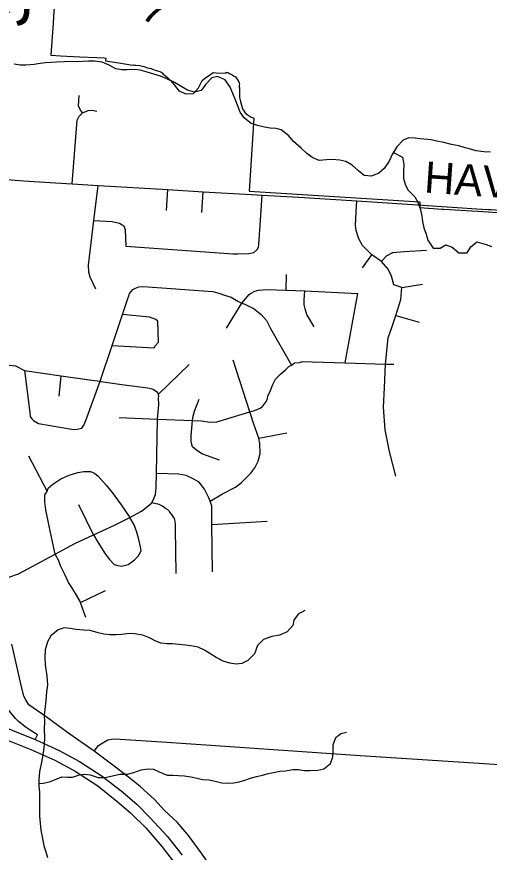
# Model space of a CAD drawing. Extents: x 114843 to 284848, y 317643 to 566895.
# Drawn here: x 244180 to 248717, y 400988 to 409017 of the extents above; entities that cross this region are included whole.
import ezdxf

# ---------------------------------------------------------------- set-up
doc = ezdxf.new("R2010")
doc.units = 0
for name, color, linetype in [('GM_X_City_Street', 7, 'Continuous'), ('GM_X_Corporation', 7, 'Continuous'), ('GM_X_County_Road', 7, 'Continuous'), ('GM_X_County_Road_Text', 7, 'Continuous'), ('GM_X_Interchange_Ramps', 7, 'Continuous'), ('GM_X_Interstate_Route', 7, 'Continuous'), ('GM_X_Minor_River', 7, 'Continuous'), ('GM_X_Minor_River_Text', 7, 'Continuous'), ('GM_X_Township_Road_Text', 7, 'Continuous')]:
    doc.layers.add(name, color=color, linetype=linetype)

msp = doc.modelspace()

# ---------------------------------------------------------------- linework, layer by layer
at = {"layer": 'GM_X_City_Street'}
for p, q in [((245619.1, 407156), (245632.1, 407355.5)), ((245958.4, 407137.3), (245971, 407335.7)), ((247500.1, 406604.2), (247590.1, 406728.2)), ((246766.5, 406389.5), (246770.1, 406539.2)), ((247879.1, 406416.1), (248075.6, 406447.7)), ((247334.1, 405691.1), (247454.2, 406359.1)), ((246193.4, 406024.2), (246341.8, 406266.2)), ((247820.3, 406145.8), (248045, 406082.2)), ((245539.7, 405390.1), (245837, 405674.6)), ((246417.1, 405219.4), (246257.7, 405717.6)), ((244586.6, 405371.5), (244608.1, 405567.6)), ((245162.3, 405166.8), (245530.4, 405149.8)), ((246503.8, 404966.7), (246773.3, 405017.6)), ((244472.6, 404459.5), (244295.3, 404793.2)), ((244916.7, 404038.3), (244777.8, 404325.6)), ((246054.5, 404138.3), (246584.7, 404170.1)), ((244791.3, 403389.5), (245033.8, 403504.7))]:
    msp.add_line(p, q, dxfattribs=at)
for points in [[(244813.1, 408093.8), (244787.7, 408126.9), (244774.3, 408161.1), (244775, 408209.5), (244780.7, 408258.9)], [(244711.6, 407410.7), (244759.2, 408024.8), (244779.1, 408060.3), (244813.1, 408093.8), (244866.2, 408116.2), (244903.9, 408119.5), (244950.2, 408110.9)], [(244939.4, 406399), (244884.9, 406515.7), (244871.4, 406561.8), (244870.3, 406629.8), (244920.9, 407058.7), (244960.7, 407396.5)], [(244920.9, 407058.7), (245095.5, 407049), (245165.4, 407032.2), (245207.1, 407007.7), (245222.6, 406969.5), (245226.7, 406811.6), (246258.3, 406739.3), (246300.3, 406738.8), (246409, 406742.1), (246456.1, 406753), (246487.4, 406780.1), (246500.6, 406802.7), (246505.7, 406828.4), (246518.4, 407014.1), (246535.3, 407302.1)], [(247820.7, 404603.3), (247759.6, 404839.9), (247716.1, 405046.4), (247700.8, 405264.5), (247711.1, 405450.3), (247719.9, 405679.6), (247745, 405931.8), (247784.4, 406041.3), (247817.6, 406136.9), (247820.3, 406145.8), (247867.6, 406300.3), (247879.1, 406416.1), (247801.4, 406441.1), (247777.5, 406525.3), (247745.3, 406590.5), (247681.1, 406665.2), (247590.1, 406728.2), (247500, 406819.9), (247464.5, 406883.5), (247439.2, 406964), (247434.1, 407012.7), (247434.8, 407076.4), (247437.7, 407141.5), (247445.4, 407248.9)], [(247681.1, 406665.2), (247731.4, 406719.1), (247789.8, 406752.3), (247899.3, 406759.7), (248115.6, 406773.2)], [(244980.4, 405514), (245095.5, 405859.1), (245194.1, 406154.8), (245242.4, 406299.5), (245260.9, 406343.3), (245263.1, 406357.2), (245295.6, 406394.8)], [(245295.6, 406394.8), (245319.8, 406408.6), (245351.9, 406420.1), (245394, 406425.7), (246063.7, 406375.7), (246131.5, 406358.9), (246173.4, 406342.4), (246239.1, 406321.6), (246302.7, 406282.9), (246341.8, 406266.2), (246370.3, 406254.1), (246459.9, 406211), (246527.2, 406156.2), (246578.6, 406099.6), (246615.6, 406021.2), (246819.7, 405669.7)], [(246341.8, 406266.2), (246411.5, 406347.6), (246431.7, 406359.3), (246465.9, 406378.9), (246502, 406388.5), (246584.2, 406397.5), (246766.5, 406389.5), (246945, 406381.6), (247454.2, 406359.1)], [(247036, 406036.2), (246965.4, 406157), (246950.1, 406209.2), (246938.5, 406247.3), (246939.1, 406295.3), (246945, 406381.6)], [(245095.5, 405859.1), (245498.8, 405836.6), (245511, 405856.4), (245541.4, 405890), (245535.9, 406090.1), (245516.1, 406106.3), (245456.4, 406129), (245194.1, 406154.8)], [(243263.5, 405742.9), (243319.2, 405739), (243358.1, 405736.6), (243772, 405710.9), (244026.4, 405678.5), (244167.8, 405662.4), (244255.9, 405618.2), (244608.1, 405567.6), (244900.3, 405525.7), (244980.4, 405514), (244988.1, 405512.9), (245210.2, 405480.4), (245440.1, 405451.5), (245490, 405438.3), (245521.3, 405414.6), (245539.7, 405390.1)], [(245530.4, 405149.8), (245866.7, 405136.7), (245950.3, 405133.4), (246036.2, 405122.4), (246100.3, 405125.6), (246166.6, 405144.8), (246417.1, 405219.4), (246463.8, 405233.3), (246516.1, 405254.6), (246538.3, 405272.3), (246558.6, 405298.1), (246579, 405323.9), (246587.2, 405347.7), (246591.6, 405375.7), (246612.1, 405417.4), (246634.9, 405475.1), (246665.6, 405532.8), (246687.9, 405556.5), (246714.2, 405582.2), (246760.8, 405623.6), (246793.1, 405655.2), (246819.7, 405669.7), (246825.4, 405672.8), (246847.6, 405690.5), (246895.7, 405694), (246925.9, 405705.6), (247015.8, 405700.5), (247334.1, 405691.1), (247719.9, 405679.6), (247801.9, 405677.2)], [(244255.9, 405618.2), (244304.5, 405215), (244310, 405174.9), (244325.8, 405152.7), (244341.6, 405136.5), (244389.2, 405108), (244726.7, 405050), (244760.8, 405053.6), (244804.9, 405065), (244825.3, 405092.8), (244843.8, 405136.5), (244980.4, 405514)], [(245477.7, 404345), (245501, 404392.9), (245511.4, 404424.8), (245518.2, 404488.7), (245523.4, 404626.6), (245530.4, 405149.8), (245544.1, 405292.2), (245542.8, 405354.2), (245543.2, 405369.3), (245539.7, 405390.1)], [(245866.7, 405136.7), (245874.9, 405180.3), (245885.4, 405228.1), (245930.9, 405343.5)], [(246036.5, 404360.4), (246155.8, 404431.1), (246280.6, 404495.6), (246337.2, 404542.9), (246379.7, 404582.4), (246426.3, 404631.9), (246465, 404681.4), (246497.8, 404745), (246516.7, 404820.7), (246513.1, 404917), (246503.8, 404966.7), (246458.1, 405101.3), (246417.1, 405219.4)], [(246125.7, 404757.4), (245958.4, 404817.4), (245906.8, 404852), (245869.2, 404884.4), (245861.5, 404906.5), (245853.8, 404936.6), (245854.5, 404990.6), (245866.7, 405136.7)], [(244547.7, 403851.9), (244491.1, 404123), (244459.1, 404279.4), (244450, 404355.4), (244450.8, 404421.4), (244471.2, 404455.2), (244472.6, 404459.5), (244481.6, 404487.1), (244526.1, 404526.5), (244604.8, 404577.5), (244683.3, 404610.6), (244767.6, 404637.6), (244823.8, 404646.9), (244889.8, 404646.1), (244927.6, 404631.7), (244961.3, 404603.3), (245038.3, 404516.4), (245095.4, 404445.8), (245184, 404326.7), (245267.2, 404206.6)], [(246060.5, 403682.5), (246054.5, 404138.3), (246052.2, 404312.4), (246036.5, 404360.4), (246025.2, 404394.7), (245984.2, 404477.2), (245933, 404543.8), (245867.4, 404578.5), (245805.7, 404607.2), (245735.9, 404622.1), (245523.4, 404626.6)], [(243983.4, 403605.5), (244104.6, 403630.9), (244197.5, 403665), (244547.7, 403851.9), (244739, 403953.8), (244916.7, 404038.3), (245118.3, 404132.4), (245254.8, 404199.9), (245267.2, 404206.6), (245379.2, 404267.4), (245437.5, 404313.2), (245477.7, 404345)], [(245710.1, 403666.6), (245705.4, 404098.6), (245705.9, 404136.6), (245702.3, 404170.6), (245694.4, 404194.1), (245686.7, 404206.8), (245677, 404224.9), (245650.9, 404255.9), (245649.4, 404259.2), (245629.6, 404279.4), (245609.7, 404291.7), (245578.7, 404315.3), (245546.2, 404328.4), (245477.7, 404345)], [(244916.7, 404038.3), (244959.5, 403969.5), (245030.1, 403856.7), (245071.4, 403800.2), (245116.9, 403753.7), (245150.8, 403743.3), (245184.7, 403738.9), (245210.8, 403742.6), (245248.9, 403754.1), (245285.3, 403777.7), (245309.5, 403797.4), (245346, 403832.9), (245358.3, 403856.8), (245374.6, 403884.6), (245369.1, 403924.6), (245352, 403994.8), (245332.8, 404065), (245307.7, 404135.3), (245267.2, 404206.6)], [(244842.4, 403243.1), (244791.3, 403389.5), (244786.4, 403403.7), (244743.3, 403474.2), (244708, 403532.6), (244678.5, 403580.9), (244645.4, 403649.3), (244600.5, 403741.8), (244583, 403788), (244547.7, 403851.9)], [(244923.7, 401958.4), (244658.3, 402146.8), (244632.4, 402165.1), (244461.2, 402290), (244336.5, 402377), (244297.7, 402406.4), (244266.5, 402452.5), (244248.3, 402487.1), (244221.8, 402595), (244132.7, 402988.2)], [(246068.2, 400813.3), (245961, 400971), (245828.1, 401150.4), (245721.3, 401278), (245599.8, 401389.8), (245501.7, 401495.2), (245363.7, 401620.2), (245253.6, 401709.3), (245115.1, 401816.4), (244923.7, 401958.4)]]:
    msp.add_lwpolyline(points, dxfattribs=at)
at = {"layer": 'GM_X_Corporation'}
msp.add_lwpolyline([(244556.5, 409340.4), (244533.4, 409015), (244529.1, 408955), (244507.3, 408646.9), (244600.6, 408642.2), (244786.6, 408632.9), (244947.7, 408624.9), (245021, 408621.2), (245034, 408620.6), (245031.5, 408593), (245159.2, 408573), (245238.1, 408560.6), (245290.8, 408552.3), (245302, 408553.6), (245313.2, 408553.1), (245324.1, 408550.8), (245363.1, 408549.2), (245401.2, 408540.4), (245437, 408526.2), (245453.2, 408523.9), (245469.3, 408519.5), (245485.1, 408514.4), (245508, 408504.9), (245531.4, 408496.6), (245555.1, 408489.4), (245567.3, 408484.6), (245577.7, 408476.6), (245585.5, 408466.1), (245624.1, 408435.3), (245659.1, 408400.6), (245690.3, 408362.4), (245737.3, 408306.6), (245804.2, 408277.4), (245877.1, 408281), (245924.2, 408334.1), (245961.5, 408405.2), (245995.6, 408432.1), (246029.9, 408456.4), (246067.6, 408480.1), (246093.6, 408479.1), (246191.2, 408475.4), (246191.8, 408484), (246205.8, 408481.1), (246223.4, 408471), (246237.1, 408466.5), (246249.9, 408459.6), (246261.3, 408450.5), (246281.6, 408440), (246294.3, 408422), (246305.6, 408403.1), (246315.5, 408383.4), (246317.6, 408370.5), (246316.8, 408357.8), (246316.9, 408345.1), (246317.9, 408332.4), (246318.4, 408240.5), (246320.9, 408228.2), (246324.1, 408215.9), (246328, 408201), (246349.3, 408133.4), (246373.9, 408093.5), (246392.1, 408078), (246411.4, 408063.8), (246431.7, 408051), (246441, 408049.7), (246449.9, 408046.4), (246457.9, 408041.4), (246411, 407339.8), (248051.2, 407237.8), (248051.4, 407182.7), (248262.3, 407168.8), (248280.2, 407167.8), (248603.4, 407148.8), (248705.6, 407141.9), (248791.8, 407136.1)], dxfattribs=at)
at = {"layer": 'GM_X_County_Road'}
for points in [[(244019, 407458.2), (244128.1, 407450.1), (244245.3, 407439.8), (244552.6, 407420.6)], [(244552.6, 407420.6), (244711.6, 407410.7), (244960.7, 407396.5), (245632.1, 407355.5), (245971, 407335.7), (246432.7, 407308.2)], [(246432.7, 407308.2), (246535.3, 407302.1), (246887.4, 407282.3), (247445.4, 407248.9), (248077.2, 407206.9)], [(248077.2, 407206.9), (248645.9, 407169.1), (248709.6, 407165.8)], [(248709.6, 407165.8), (248730.8, 407164.8), (250160.6, 407061.3), (251652.6, 406976.6), (252198.7, 406945.7), (252673.4, 406916.3), (253118.1, 406889.6)], [(244923.7, 401958.4), (244965.9, 402013.2), (245017.3, 402047.2), (245054.6, 402067.2), (245089.5, 402074.2), (245144, 402076.9), (245174.4, 402074.3), (245573.1, 402048.1), (246137.9, 402010.4), (247476.6, 401919), (248322.7, 401864), (248864.3, 401828.2), (249345.9, 401798.9), (249554.6, 401784.9)]]:
    msp.add_lwpolyline(points, dxfattribs=at)
at = {"layer": 'GM_X_Interchange_Ramps'}
msp.add_lwpolyline([(244357.8, 402071.9), (244377.9, 402117.3), (244298.8, 402168.7), (244260.4, 402194.7), (244225.1, 402222.1), (244197.8, 402246.1), (244168.6, 402274.9), (244141.1, 402305.4), (244122, 402329), (244100.9, 402358.1), (244078.7, 402392.4), (243891.2, 402719), (243867.8, 402770.4), (243852.4, 402800.9)], dxfattribs=at)
at = {"layer": 'GM_X_Interstate_Route'}
for points in [[(241184.4, 403314.1), (241396.8, 403234.9), (242406.5, 402841.7), (242896.2, 402647), (243104.8, 402565.3), (243151.8, 402546.8), (243182.9, 402534.7), (243369.5, 402461.7), (243988.7, 402218.6), (244357.8, 402071.9), (244587.8, 401967), (244783.2, 401860.7), (245001.9, 401719.8), (245198.9, 401564.6), (245335.3, 401447.5), (245461.1, 401319), (245623.6, 401142.7), (245768.5, 400960.7)], [(243077.7, 402462.5), (243097.5, 402455), (243144.5, 402437.1), (243178.4, 402423.8), (243332.6, 402363), (243975.6, 402110.5), (244315.6, 401977.1), (244545.7, 401872.2), (244741.1, 401765.9), (244959.8, 401625.1), (245142.7, 401479.3), (245270.9, 401365.6), (245419, 401224.2), (245572.1, 401042.3), (245713.5, 400860.3), (245846.8, 400663.7), (245947.9, 400483.3), (246017.3, 400325.2), (246097.5, 400130)]]:
    msp.add_lwpolyline(points, dxfattribs=at)
at = {"layer": 'GM_X_Minor_River'}
for points in [[(244635.1, 408583.6), (244563, 408579.5), (244506.9, 408577.4), (244456.8, 408573.4), (244404.7, 408567.3), (244348.6, 408559.2), (244268.4, 408551.1), (244214.3, 408553), (244156.2, 408562.9)], [(248730.1, 407715.5), (248664, 407719.4), (248591.8, 407729.3), (248535.7, 407745.3), (248485.6, 407757.2), (248423.4, 407777.2), (248355.3, 407789.1), (248281.1, 407809), (248213, 407823), (248158.8, 407832.9), (248054.6, 407844.8), (248004.5, 407850.7), (247946.4, 407854.7), (247890.3, 407832.6), (247828.3, 407766.4), (247786.2, 407692.2), (247756.3, 407630), (247708.2, 407559.8), (247658.2, 407513.7), (247586.1, 407483.5), (247515.9, 407491.4), (247461.8, 407535.4), (247399.6, 407589.4), (247339.4, 407625.4), (247283.3, 407639.4), (247207.2, 407645.3), (247155, 407641.2), (247084.9, 407637.1), (247022.8, 407661.1), (246964.6, 407703.1), (246912.5, 407755.1), (246838.2, 407819.1), (246794.1, 407871.2), (246719.9, 407929.2), (246669.8, 407943.1), (246613.7, 407947.1), (246559.5, 407955), (246493.4, 407971), (246431.3, 407990.9), (246365.1, 408046.9), (246326.9, 408099), (246304.8, 408151), (246278.7, 408225.1), (246230.5, 408341.3), (246182.3, 408409.4), (246106.2, 408443.3), (246054.1, 408431.2), (245996, 408369), (245952, 408308.8), (245887.9, 408292.7), (245819.7, 408312.7), (245765.6, 408344.7), (245693.4, 408384.7), (245621.2, 408420.6), (245561.1, 408446.6), (245494.9, 408466.5), (245432.8, 408484.5), (245366.6, 408504.4), (245310.5, 408510.4), (245240.4, 408506.3), (245188.3, 408508.2), (245132.2, 408516.2), (245068, 408552.1), (244999.8, 408580.1), (244927.7, 408590), (244869.6, 408589.9), (244815.5, 408587.9), (244753.3, 408583.8), (244693.2, 408585.7), (244635.1, 408583.6)], [(247797.8, 407712.6), (247884.5, 407666.2), (247896.6, 407598.1), (247892.6, 407532), (247894.7, 407463.9), (247912.8, 407399.8), (247936.9, 407349.7), (248003.1, 407285.7), (248031.2, 407235.6), (248057.3, 407163.5), (248069.4, 407099.4), (248077.5, 407049.4), (248089.6, 406989.3), (248109.7, 406927.2), (248125.7, 406869.1), (248177.9, 406793), (248246.1, 406793.1), (248300.1, 406825.2), (248362.3, 406803.3), (248424.5, 406749.3), (248504.6, 406747.4), (248540.6, 406807.5), (248596.7, 406853.7), (248686.9, 406829.8), (248739, 406807.8)], [(246947, 403312.9), (246880.9, 403274.8), (246840.9, 403218.6), (246830.9, 403166.5), (246776.8, 403106.3), (246702.7, 403074.2), (246630.6, 403060.1), (246550.5, 403031.9), (246492.4, 402973.7), (246462.4, 402895.5), (246398.4, 402829.3), (246342.3, 402801.2), (246286.2, 402795.1), (246226.1, 402805), (246161.9, 402825), (246095.7, 402861), (246035.6, 402899), (245981.4, 402930.9), (245923.3, 402958.9), (245851.1, 402972.9), (245799, 402978.8), (245738.9, 402984.7), (245676.8, 402990.7), (245624.7, 402992.6), (245564.6, 402998.5), (245510.4, 403020.5), (245454.3, 403048.5), (245390.1, 403074.4), (245312, 403086.4), (245259.9, 403090.3), (245187.7, 403080.2), (245133.6, 403076.1), (245077.5, 403076), (245017.4, 403083.9), (244961.3, 403095.9), (244885.1, 403117.8), (244821, 403121.8), (244746.8, 403127.7), (244694.7, 403139.6), (244634.6, 403143.6), (244576.5, 403125.4), (244506.4, 403067.2), (244474.4, 403009.1), (244454.4, 402934.9), (244448.5, 402860.8), (244452.6, 402788.7), (244468.7, 402680.5), (244474.8, 402598.3), (244466.8, 402528.2), (244458.9, 402448), (244453, 402389.9), (244445, 402305.8), (244445.1, 402243.6), (244443.2, 402169.5), (244445.2, 402091.4), (244443.3, 402023.2), (244437.4, 401967.1), (244427.4, 401905), (244415.4, 401836.8), (244399.5, 401762.7), (244391.6, 401682.5), (244393.6, 401624.4), (244397.7, 401564.3), (244397.9, 401398), (244399.9, 401335.9), (244404, 401267.8), (244412.1, 401201.7), (244424.2, 401135.6), (244440.3, 401051.4), (244458.4, 400993.3), (244474.5, 400939.3)], [(244392.7, 401649.8), (244433.7, 401650.5), (244493.8, 401664.6), (244543.9, 401682.7), (244612, 401712.9), (244666.1, 401710.9), (244716.2, 401711), (244784.3, 401733.2), (244834.4, 401739.2), (244884.5, 401731.3), (244960.7, 401707.3), (245028.8, 401707.4), (245169, 401739.7), (245243.2, 401739.8), (245303.3, 401753.9), (245375.4, 401780), (245441.5, 401790.1), (245493.6, 401788.2), (245547.8, 401760.2), (245625.9, 401730.3), (245680.1, 401730.3), (245734.2, 401726.4), (245790.3, 401722.5), (245852.4, 401714.5), (245912.5, 401700.6), (245962.7, 401688.6), (246026.8, 401682.7), (246096.9, 401666.8), (246149.1, 401654.8), (246207.2, 401650.9), (246263.3, 401655), (246315.4, 401665.1), (246369.5, 401681.2), (246423.6, 401699.3), (246481.7, 401715.4), (246539.8, 401729.5), (246593.8, 401743.6), (246643.9, 401753.7), (246706, 401765.8), (246762.2, 401771.8), (246830.3, 401783.9), (246884.4, 401784), (246940.5, 401774.1), (246994.6, 401774.2), (247070.8, 401778.3), (247128.9, 401790.4), (247192.9, 401842.5), (247214.9, 401904.7), (247216.9, 401970.8), (247218.8, 402020.9), (247242.8, 402091.1), (247292.9, 402129.2), (247346.9, 402143.3)]]:
    msp.add_lwpolyline(points, dxfattribs=at)

# ---------------------------------------------------------------- texts
at = {"layer": 'GM_X_County_Road_Text'}
msp.add_text('HAVENS', height=300.02, rotation=356.02912, dxfattribs=at).set_placement((248086.3, 407328.9))
at = {"layer": 'GM_X_Minor_River_Text'}
msp.add_text('Rocky', height=500.02, rotation=20.58141, dxfattribs=at).set_placement((242692.5, 408523.6))
at = {"layer": 'GM_X_Township_Road_Text'}
msp.add_text('7', height=300, rotation=329.04875, dxfattribs=at).set_placement((245353.7, 409018.1))

doc.saveas('drawing.dxf')
